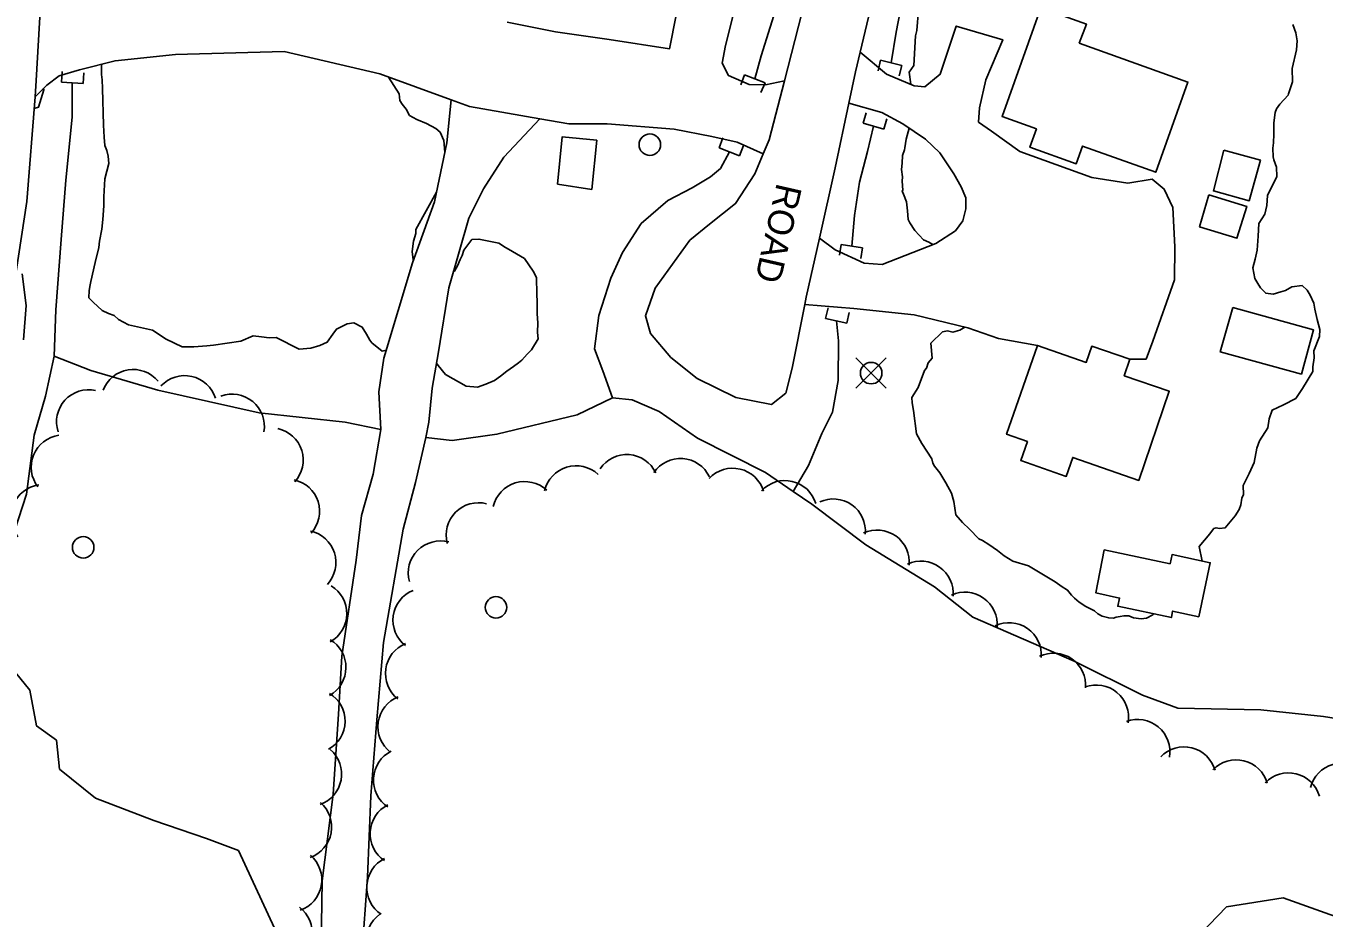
# Model space of a CAD drawing. Extents: x 642515 to 647219, y 6080136 to 6084356.
# Drawn here: x 643828.9 to 643949.6, y 6081869.2 to 6081952.1 of the extents above; entities that cross this region are included whole.
import ezdxf

# ---------------------------------------------------------------- set-up
doc = ezdxf.new("R2010")
doc.units = 0
for name, color, linetype in [('Level 1', 7, 'Continuous'), ('Level 19', 7, 'Continuous'), ('Level 2', 7, 'Continuous'), ('Level 21', 7, 'Continuous'), ('Level 26', 7, 'Continuous'), ('Level 31', 7, 'Continuous'), ('Level 36', 7, 'Continuous'), ('Level 4', 7, 'Continuous'), ('Level 44', 7, 'Continuous')]:
    doc.layers.add(name, color=color, linetype=linetype)

msp = doc.modelspace()

# ---------------------------------------------------------------- linework, layer by layer
at = {"layer": 'Level 1'}
msp.add_lwpolyline([(643959.19, 6081869.49), (643955.1, 6081867.87), (643950.17, 6081869.49), (643945.82, 6081871.06), (643940.54, 6081870.21), (643938.14, 6081867.7), (643935.79, 6081863.14), (643933.19, 6081855.71), (643933.19, 6081847.35), (643931.26, 6081841.02), (643931.21, 6081836.42), (643933.07, 6081832.59), (643936.1, 6081829.89), (643941.14, 6081823.52), (643946.44, 6081817.09), (643949.41, 6081813.67)], dxfattribs=at)
at = {"layer": 'Level 19'}
for points in [[(643873.66, 6081952.47), (643878.16, 6081951.57), (643883.14, 6081950.86), (643888.74, 6081949.98), (643890.01, 6081956.43)], [(643894.72, 6081953.36), (643893.95, 6081950.29), (643893.64, 6081948.66), (643894.23, 6081947.52), (643896.17, 6081946.69), (643897.68, 6081946.65), (643899.43, 6081947.01)], [(643906.48, 6081949.7), (643908.94, 6081947.65), (643911.51, 6081946.57), (643912.49, 6081946.46), (643913.92, 6081947.63), (643915.42, 6081952.11), (643919.74, 6081950.84), (643918.16, 6081947.12), (643917.57, 6081944.5), (643917.49, 6081943.18), (643918.68, 6081942.35), (643921.33, 6081940.44), (643928.02, 6081938.02), (643931.37, 6081937.5), (643933.64, 6081937.87), (643934.76, 6081936.95), (643935.55, 6081935.23), (643935.73, 6081931.59), (643935.7, 6081928.52), (643933.7, 6081922.81), (643933.07, 6081921.14), (643931.56, 6081921.13)], [(643897.46, 6081940.23), (643895.05, 6081941.32), (643892.67, 6081941.84), (643889.19, 6081942.51), (643882.96, 6081943.03), (643879.4, 6081943.01), (643876.7, 6081943.48), (643870.15, 6081944.63), (643868.43, 6081945.26), (643861.8, 6081947.67), (643852.9, 6081949.75), (643842.79, 6081949.47), (643837.19, 6081948.89), (643833.87, 6081948.04), (643832, 6081947.49), (643830.83, 6081946.62), (643829.74, 6081945.54)], [(643856.32, 6081864.57), (643856.46, 6081872.64), (643857.46, 6081880.68), (643857.95, 6081888.13), (643858.26, 6081893.52), (643859.6, 6081902.44), (643860.1, 6081906.59), (643861.18, 6081910.44), (643861.89, 6081914.59), (643861.73, 6081918.1), (643862.17, 6081921.24), (643864.85, 6081930.1), (643866.89, 6081935.78), (643868.04, 6081941.26), (643868.43, 6081945.26)], [(643905.42, 6081944.93), (643908.5, 6081944.08), (643910.46, 6081943.01), (643912.56, 6081941.58), (643913.89, 6081940.31), (643915.19, 6081938.38), (643915.88, 6081937.15), (643916.31, 6081936.14), (643916.32, 6081935.12), (643916.02, 6081934), (643915.34, 6081933.06), (643913.53, 6081931.9), (643908.52, 6081929.95), (643906.84, 6081930.07), (643904.15, 6081931.31), (643902.69, 6081932.38)], [(643876.7, 6081943.48), (643873.33, 6081939.91), (643871.46, 6081936.99), (643870.07, 6081934.25), (643868.24, 6081927.77), (643867.27, 6081921.82), (643866.68, 6081918.44), (643866.37, 6081915.27), (643866.1, 6081913.85), (643865.12, 6081909.68), (643863.98, 6081905.33), (643862.16, 6081894.78), (643861.54, 6081887.59), (643860.96, 6081880.52), (643860.67, 6081872.97), (643860.12, 6081865.65)], [(643901.32, 6081926.22), (643905.89, 6081925.85), (643911.5, 6081925.25), (643916.48, 6081924.04), (643919.34, 6081923.07), (643922.96, 6081922.42)]]:
    msp.add_lwpolyline(points, dxfattribs=at)
at = {"layer": 'Level 2'}
for points in [[(643911.18, 6081946.71), (643911.05, 6081947.83), (643911.46, 6081948.45), (643911.61, 6081951.2), (643911.75, 6081951.69), (643911.9, 6081953.61)], [(643946.72, 6081952.26), (643947.01, 6081951.47), (643947.13, 6081950.75), (643947.05, 6081949.89), (643946.66, 6081948.17), (643946.69, 6081946.92), (643946.31, 6081945.81), (643946.28, 6081945.69), (643945.51, 6081944.84), (643945.21, 6081944.42), (643945.07, 6081944.09), (643944.96, 6081943.11), (643944.94, 6081942.06), (643944.91, 6081941.25), (643944.85, 6081940.76), (643944.9, 6081939.96), (643944.95, 6081939.68), (643945.19, 6081939), (643945.24, 6081938.12), (643944.37, 6081936.37)], [(643835.32, 6081930.14), (643835.66, 6081931.51), (643835.75, 6081932.11), (643835.94, 6081933.24), (643836.05, 6081934.12), (643836.15, 6081935.4), (643836.15, 6081936.24), (643836.23, 6081937.91), (643836.6, 6081939.33), (643836.53, 6081940), (643836.42, 6081940.55), (643836.24, 6081941.02), (643836.16, 6081941.78), (643836.11, 6081942.89), (643836.02, 6081946.31), (643835.98, 6081947.11), (643835.92, 6081947.62), (643835.92, 6081948.38), (643835.95, 6081948.58)], [(643862.62, 6081947.37), (643863.62, 6081945.8), (643863.68, 6081945.2), (643863.9, 6081944.86), (643864.25, 6081944.4), (643864.56, 6081943.81), (643865.26, 6081943.41), (643866.16, 6081943.06), (643867.03, 6081942.59), (643867.41, 6081942.25), (643867.77, 6081941.47), (643867.86, 6081940.4)], [(643830.53, 6081946.33), (643830.55, 6081946.18), (643830.06, 6081944.56), (643829.66, 6081944.45)], [(643913.25, 6081931.79), (643912.87, 6081932.01), (643912.37, 6081932.22), (643911.55, 6081933.11), (643911.11, 6081933.81), (643910.93, 6081934.12), (643910.88, 6081934.93), (643910.79, 6081935.77), (643910.51, 6081936.48), (643910.37, 6081936.76), (643910.37, 6081936.76), (643910.45, 6081936.84), (643910.37, 6081937.68), (643910.43, 6081938.08), (643910.32, 6081938.79), (643910.37, 6081939.35), (643910.42, 6081940.07), (643910.59, 6081940.6), (643910.62, 6081940.8), (643910.75, 6081941.6), (643911.03, 6081942.62)], [(643867.07, 6081936.66), (643865.17, 6081933.19), (643865.15, 6081932.83), (643864.94, 6081932.1), (643864.83, 6081931.14), (643864.91, 6081930.39), (643864.92, 6081930.31)], [(643944.37, 6081936.37), (643944.3, 6081935.44), (643944.1, 6081934.62), (643943.54, 6081933.74), (643943.49, 6081932.57), (643943.4, 6081931.27), (643943.2, 6081930.45), (643943, 6081929.63), (643943.18, 6081928.63), (643943.45, 6081928.16), (643943.72, 6081927.77), (643944.19, 6081927.27), (643944.88, 6081927.19), (643945.6, 6081927.39), (643946.04, 6081927.53), (643946.63, 6081927.85), (643947.59, 6081927.98), (643948.06, 6081927.56), (643948.33, 6081927.09), (643948.66, 6081926.34), (643948.77, 6081925.78), (643948.98, 6081924.83), (643949.24, 6081923.91), (643949.19, 6081923.26), (643948.66, 6081921.9), (643948.7, 6081921.26), (643948.58, 6081920.44), (643948.57, 6081920), (643947.6, 6081918.41), (643947, 6081917.49), (643945.86, 6081916.9), (643944.8, 6081916.4), (643944.52, 6081915.58), (643944.4, 6081914.76), (643943.62, 6081913.55), (643943.38, 6081912.85), (643943.13, 6081911.54), (643942.66, 6081910.51), (643942.11, 6081909.39), (643942.12, 6081908.54), (643941.98, 6081908.21), (643941.89, 6081907.6), (643941.71, 6081907.15), (643941.34, 6081906.56), (643941.19, 6081906.39), (643940.43, 6081905.46), (643939.91, 6081905.39), (643939.58, 6081905.46), (643939.38, 6081905.4), (643939.23, 6081905.23), (643939, 6081904.9), (643938.02, 6081903.71)], [(643868.64, 6081929.19), (643868.74, 6081929.32), (643869.04, 6081929.81), (643869.29, 6081930.42), (643869.48, 6081930.79), (643869.62, 6081931.27), (643870.37, 6081932.27), (643871.02, 6081932.3), (643872.89, 6081931.92), (643873.51, 6081931.52), (643873.76, 6081931.37), (643875.25, 6081930.5), (643876.07, 6081929.31), (643876.38, 6081928.72), (643876.42, 6081927.17), (643876.45, 6081926.46), (643876.43, 6081926.02), (643876.43, 6081925.34), (643876.51, 6081924.51), (643876.47, 6081923.63), (643876.54, 6081923.04), (643875.9, 6081922.01), (643875.52, 6081921.59), (643875.02, 6081921.05), (643874.71, 6081920.79), (643874.25, 6081920.45), (643873.62, 6081920.02), (643873.04, 6081919.55), (643872.46, 6081919.16), (643871.67, 6081918.8), (643870.88, 6081918.52), (643869.83, 6081918.62), (643867.92, 6081919.72), (643867.24, 6081920.56), (643867.09, 6081920.77)], [(643828.53, 6081929.06), (643828.91, 6081926.14), (643828.67, 6081922.94)], [(643862.4, 6081921.99), (643862.02, 6081921.87), (643861.06, 6081922.66), (643860.88, 6081922.89), (643860.57, 6081923.47), (643860.18, 6081924.12), (643859.39, 6081924.52), (643858.76, 6081924.41), (643857.77, 6081923.92), (643857.43, 6081923.46), (643856.91, 6081922.72), (643856.24, 6081922.4), (643855.4, 6081922.16), (643854.32, 6081922.06), (643852.17, 6081923.14), (643851.53, 6081923.11), (643850.8, 6081923.23), (643850.03, 6081923.31), (643848.89, 6081922.81), (643846.33, 6081922.44), (643845.73, 6081922.37), (643844.52, 6081922.3), (643843.44, 6081922.28), (643841.95, 6081923), (643840.66, 6081923.85), (643838.43, 6081924.33), (643837.51, 6081924.84), (643837.09, 6081925.21), (643836.56, 6081925.39), (643835.98, 6081925.67), (643835.14, 6081926.43), (643834.76, 6081926.84), (643834.77, 6081927.52), (643834.86, 6081928.04), (643834.93, 6081928.37), (643835.32, 6081930.14)], [(643933.78, 6081897.46), (643933.71, 6081897.38), (643933.12, 6081897.07), (643932.6, 6081897), (643931.91, 6081897.09), (643931.45, 6081897.26), (643931.01, 6081897.28), (643930.65, 6081897.22), (643930.28, 6081897.16), (643930.05, 6081897.07), (643929.6, 6081897.08), (643928.98, 6081897.25), (643928.57, 6081897.47), (643928.27, 6081897.74), (643927.89, 6081897.92), (643927.48, 6081898.14), (643926.85, 6081898.55), (643926.42, 6081898.93), (643926.12, 6081899.19), (643925.77, 6081899.66), (643925.18, 6081900.03), (643924.72, 6081900.37), (643924.47, 6081900.52), (643922.12, 6081901.93), (643920.68, 6081902.37), (643919.88, 6081902.85), (643919.25, 6081903.34), (643918.44, 6081903.91), (643917.86, 6081904.28), (643917.52, 6081904.42), (643916.66, 6081905.34), (643915.98, 6081905.95), (643915.37, 6081906.65), (643915.18, 6081907.89), (643914.98, 6081908.69), (643914.44, 6081909.63), (643913.9, 6081910.57), (643913.38, 6081911.18), (643913.24, 6081911.46), (643913.14, 6081911.86), (643912.21, 6081913.3), (643911.71, 6081914.2), (643911.43, 6081916.37), (643911.3, 6081917.09), (643911.28, 6081917.57), (643911.87, 6081918.49), (643912.47, 6081920.1), (643912.66, 6081920.31), (643912.8, 6081920.81), (643913.18, 6081921.23), (643913.06, 6081922.64), (643914.13, 6081923.67), (643914.61, 6081923.77), (643915.11, 6081923.64), (643915.74, 6081923.83), (643916.2, 6081924.11)], [(643938.02, 6081903.71), (643938.29, 6081902.37)], [(643827.53, 6081892.49), (643829.25, 6081890.35), (643829.89, 6081887.04), (643831.73, 6081885.71), (643832.02, 6081883.02), (643835.37, 6081880.33), (643840.79, 6081878.23), (643845.7, 6081876.58), (643848.65, 6081875.46), (643852.01, 6081868.22)]]:
    msp.add_lwpolyline(points, dxfattribs=at)
at = {"layer": 'Level 21'}
for points in [[(643827.19, 6082006.69), (643829.48, 6082005.55), (643831.1, 6082004.95), (643833.07, 6081996.36), (643832.61, 6081995.85), (643831.69, 6081994.14), (643830.73, 6081991.02), (643830.45, 6081988.66), (643830.54, 6081985.59), (643830.99, 6081973.61), (643830.89, 6081969.99), (643830.7, 6081963.67), (643830.6, 6081960.17), (643830.16, 6081952.4), (643829.86, 6081947.04), (643829.74, 6081945.54), (643828.98, 6081935.8), (643827.49, 6081926.03)], [(643907.42, 6081953.58), (643906.48, 6081949.7), (643906.03, 6081947.85), (643905.42, 6081944.93), (643904.16, 6081938.94), (643902.69, 6081932.38), (643901.45, 6081926.89), (643901.32, 6081926.22), (643900.16, 6081920.31), (643899.56, 6081917.98), (643898.23, 6081916.93), (643894.91, 6081917.57), (643891.31, 6081919.33), (643888.86, 6081921.3), (643886.99, 6081923.51), (643886.5, 6081925.18), (643887.41, 6081927.73), (643890.65, 6081932.19), (643892.48, 6081933.7), (643894.89, 6081935.6), (643896.68, 6081938.36), (643897.46, 6081940.23), (643898.01, 6081941.54), (643899.43, 6081947.01), (643901.06, 6081953.31)]]:
    msp.add_lwpolyline(points, dxfattribs=at)
at = {"layer": 'Level 26'}
for p, q in [((643908.37, 6081948.94), (643908.15, 6081947.96)), ((643908.37, 6081948.94), (643910.35, 6081948.46)), ((643910.35, 6081948.46), (643910.11, 6081947.48)), ((643832.19, 6081946.89), (643832.25, 6081947.89)), ((643834.21, 6081946.77), (643834.27, 6081947.77)), ((643895.73, 6081947.58), (643895.37, 6081946.66)), ((643895.73, 6081947.58), (643897.63, 6081946.84)), ((643834.21, 6081946.77), (643832.19, 6081946.89)), ((643897.63, 6081946.84), (643897.25, 6081945.92)), ((643906.75, 6081943.08), (643907.03, 6081944.04)), ((643908.69, 6081942.52), (643906.75, 6081943.08)), ((643908.69, 6081942.52), (643908.97, 6081943.48)), ((643893.36, 6081940.78), (643893.72, 6081941.72)), ((643895.26, 6081940.06), (643893.36, 6081940.78)), ((643895.26, 6081940.06), (643895.62, 6081941)), ((643904.71, 6081931.81), (643904.55, 6081930.81)), ((643904.71, 6081931.81), (643906.69, 6081931.49)), ((643906.69, 6081931.49), (643906.55, 6081930.51)), ((643903.27, 6081924.93), (643903.49, 6081925.91)), ((643905.25, 6081924.49), (643905.47, 6081925.47)), ((643905.25, 6081924.49), (643903.27, 6081924.93))]:
    msp.add_line(p, q, dxfattribs=at)
at = {"layer": 'Level 31'}
for points in [[(643926.83, 6081950.53), (643936.96, 6081946.91), (643933.97, 6081938.52), (643927.15, 6081940.95), (643926.57, 6081939.31), (643922.26, 6081940.84), (643922.87, 6081942.55), (643919.67, 6081943.69), (643923.29, 6081953.81), (643927.52, 6081952.29), (643926.83, 6081950.53)], [(643878.33, 6081937.4), (643878.77, 6081941.82), (643881.98, 6081941.5), (643881.51, 6081936.93), (643878.33, 6081937.4)], [(643940.29, 6081940.57), (643943.7, 6081939.65), (643942.67, 6081935.87), (643939.33, 6081936.78), (643940.29, 6081940.57)], [(643938.89, 6081936.42), (643942.43, 6081935.34), (643941.52, 6081932.38), (643938.04, 6081933.44), (643938.89, 6081936.42)], [(643941.13, 6081925.93), (643948.65, 6081923.88), (643947.52, 6081919.75), (643939.96, 6081921.81), (643941.13, 6081925.93)], [(643922.96, 6081922.42), (643920.09, 6081914.15), (643922.03, 6081913.47), (643921.42, 6081911.71), (643925.64, 6081910.24), (643926.25, 6081912), (643932.39, 6081909.87), (643935.23, 6081918.16), (643931.04, 6081919.6), (643931.56, 6081921.13), (643928.02, 6081922.34), (643927.5, 6081920.83), (643922.96, 6081922.42)], [(643929.17, 6081903.42), (643935.3, 6081902.11), (643935.48, 6081902.96), (643939.04, 6081902.21), (643937.97, 6081897.19), (643935.54, 6081897.71), (643935.42, 6081897.11), (643930.44, 6081898.17), (643930.6, 6081898.93), (643928.41, 6081899.4), (643929.17, 6081903.42)]]:
    msp.add_lwpolyline(points, dxfattribs=at)
at = {"layer": 'Level 36'}
for p, q in [((643908.91, 6081918.43), (643906.09, 6081921.25)), ((643906.09, 6081918.43), (643908.91, 6081921.25))]:
    msp.add_line(p, q, dxfattribs=at)
for centre in [(643886.92, 6081941.08), (643907.5, 6081919.84), (643834.22, 6081903.64), (643872.61, 6081898.06)]:
    msp.add_circle(centre, 1, dxfattribs=at)
at = {"layer": 'Level 4'}
for points in [[(643896.67, 6081947.22), (643897.28, 6081949.35), (643898.94, 6081954.7), (643899.5, 6081958.49), (643899.89, 6081962.51), (643899.57, 6081966.95), (643899.03, 6081970.2), (643897.56, 6081974.13), (643896.16, 6081978.3), (643894.75, 6081981.1), (643892.91, 6081984.25)], [(643910.46, 6081970.2), (643911.22, 6081968.13), (643911.46, 6081965.84), (643911.5, 6081962.97), (643911.1, 6081959.11), (643910.6, 6081955.56), (643909.84, 6081951.56), (643909.35, 6081948.7)], [(643833.21, 6081946.83), (643833.18, 6081943.64), (643832.61, 6081937.79), (643832.18, 6081932.26), (643831.69, 6081925.73), (643831.52, 6081921.43), (643830.71, 6081917.71), (643829.66, 6081914.06), (643828.95, 6081908.57), (643827.45, 6081904), (643825.41, 6081899.17), (643823.06, 6081891.78), (643821.6, 6081887.34), (643820.11, 6081881.41), (643818.57, 6081877.05), (643817.06, 6081872.74), (643815.2, 6081868.37)], [(643907.73, 6081942.8), (643907.16, 6081940.46), (643906.43, 6081937.59), (643905.95, 6081934.49), (643905.69, 6081931.65)], [(643883.45, 6081917.55), (643882.54, 6081920.05), (643881.78, 6081922.11), (643882.18, 6081925.21), (643883.29, 6081928.66), (643884.38, 6081931.07), (643886.1, 6081933.74), (643888.58, 6081935.9), (643890.86, 6081937.07), (643892.55, 6081938.09), (643893.48, 6081938.86), (643894.32, 6081940.42)], [(643904.27, 6081924.71), (643904.47, 6081922.83), (643904.44, 6081919.14), (643903.91, 6081916.2), (643902.92, 6081914.22), (643901.66, 6081911.24), (643900.26, 6081908.84)], [(643861.89, 6081914.59), (643858.59, 6081915.28), (643850.6, 6081916.16), (643841.16, 6081918.26), (643834.93, 6081920.07), (643831.52, 6081921.43)], [(643952.71, 6081887.43), (643949.56, 6081887.91), (643943.74, 6081888.54), (643936.03, 6081888.7), (643932.72, 6081889.88), (643926.38, 6081893.06), (643916.96, 6081897.15), (643913.39, 6081899.96), (643907.01, 6081903.88), (643901.99, 6081907.67), (643900.26, 6081908.84), (643897.68, 6081910.6), (643891.34, 6081913.78), (643887.78, 6081916.28), (643885.29, 6081917.36), (643883.45, 6081917.55), (643880.17, 6081915.96), (643872.69, 6081914.16), (643868.54, 6081913.58), (643866.1, 6081913.85)]]:
    msp.add_lwpolyline(points, dxfattribs=at)
at = {"layer": 'Level 44'}
for centre, start, end in [((643838.87, 6081917.18), 39.2464, 159.2243), ((643843.65, 6081916.61), 17.2352, 137.2132), ((643834.74, 6081915.3), 77.7577, 197.7356), ((643848.07, 6081914.89), 350.3552, 110.3331), ((643851.68, 6081911.75), 317.6679, 77.6458), ((643832.38, 6081911.1), 97.9671, 217.945), ((643884.77, 6081909.27), 25.8237, 145.8016), ((643880.06, 6081908.23), 47.0733, 167.0513), ((643889.76, 6081908.9), 25.8237, 145.8016), ((643894.62, 6081908), 16.7556, 136.7336), ((643853.2, 6081906.98), 317.6679, 77.6458), ((643875.28, 6081906.76), 47.0733, 167.0513), ((643899.48, 6081906.85), 16.7556, 136.7336), ((643830.5, 6081906.47), 97.9671, 217.945), ((643870.97, 6081904.79), 75.125, 195.1029), ((643903.97, 6081905.14), 354.7556, 114.7335), ((643854.72, 6081902.22), 317.6679, 77.6458), ((643908.05, 6081902.25), 354.7556, 114.7335), ((643867.45, 6081901.24), 75.125, 195.1029), ((643912.13, 6081899.36), 354.7556, 114.7335), ((643855.74, 6081897.48), 299.1399, 59.1179), ((643866.03, 6081896.86), 111.9616, 231.9395), ((643916.22, 6081896.48), 354.7556, 114.7335), ((643920.33, 6081893.63), 355.4919, 115.4698), ((643855.66, 6081892.48), 299.1399, 59.1179), ((643865.33, 6081891.91), 111.9616, 231.9395), ((643924.45, 6081890.8), 355.4919, 115.4698), ((643928.44, 6081887.84), 350.2014, 110.1793), ((643855.58, 6081887.48), 299.1399, 59.1179), ((643864.63, 6081886.96), 111.9616, 231.9395), ((643932.28, 6081884.64), 350.2014, 110.1793), ((643855.25, 6081882.55), 289.4105, 49.3885), ((643864.21, 6081882), 116.4366, 236.4145), ((643936.6, 6081882.08), 16.1165, 136.0944), ((643941.45, 6081880.88), 16.1165, 136.0944), ((643951.27, 6081880.58), 46.2093, 166.1872), ((643946.31, 6081879.67), 16.1165, 136.0944), ((643854.33, 6081877.64), 289.4105, 49.3885), ((643863.9, 6081877.01), 116.4366, 236.4145), ((643853.41, 6081872.73), 289.4105, 49.3885), ((643863.59, 6081872.02), 116.4366, 236.4145), ((643852.52, 6081867.79), 292.6506, 52.6285), ((643863.55, 6081867.09), 125.8551, 245.8331)]:
    msp.add_arc(centre, 3, start, end, dxfattribs=at)

# ---------------------------------------------------------------- texts
at = {"layer": 'Level 21'}
msp.add_text('ROAD', height=2.4, rotation=257.1365, dxfattribs=at).set_placement((643898.74, 6081937.6))

doc.saveas('drawing.dxf')
